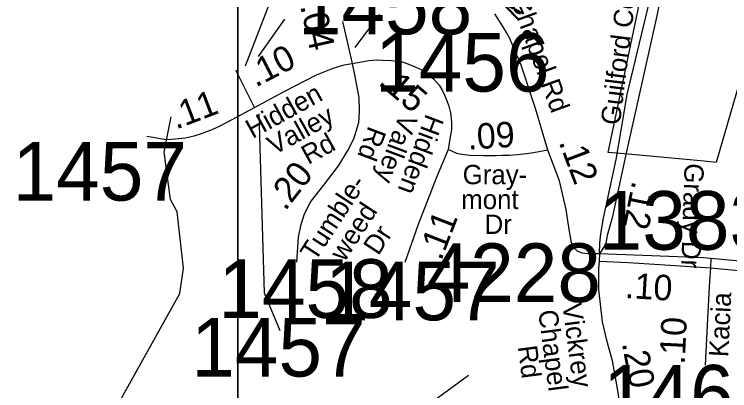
# Model space of a CAD drawing. Extents: x 1662474 to 1856135, y 779280 to 917889.
# Drawn here: x 1729937 to 1733452, y 814512 to 816361 of the extents above; entities that cross this region are included whole.
import ezdxf

# ---------------------------------------------------------------- set-up
doc = ezdxf.new("R2010")
doc.units = 0
for name, color, linetype in [('Cogo Default Point CELL', 7, 'Continuous'), ('Exist Boundary Political City Limit New', 7, 'Continuous'), ('Exist Hydrographic Misc Water Feature', 7, 'Continuous'), ('Exist Road Non-System Type 51 Label', 7, 'Continuous'), ('Exist Road Secondary Mileage Tenths English Label', 7, 'Continuous'), ('Exist Road Secondary Type 51 Attributed', 7, 'Continuous'), ('Exist Road Secondary Type 51 Divided Attributed', 7, 'Continuous'), ('Exist Road Secondary Type 51 Label', 7, 'Continuous'), ('Map Preparation Boundary City Limit Buffer Line', 7, 'Continuous'), ('Map Preparation Inset Cut Line', 7, 'Continuous'), ('Prop DGN Element Guardrail', 7, 'Continuous')]:
    doc.layers.add(name, color=color, linetype=linetype)

msp = doc.modelspace()

# ---------------------------------------------------------------- linework, layer by layer
at = {"layer": 'Cogo Default Point CELL'}
for points in [[(1731072.8, 816107.2), (1731236.6, 816533.2), (1731274.8, 817630.9)], [(1731138.3, 815872.4), (1731165.6, 814993.1), (1731242.1, 814807.5)]]:
    msp.add_lwpolyline(points, dxfattribs=at)
at = {"layer": 'Exist Boundary Political City Limit New'}
msp.add_lwpolyline([(1733668, 816603.2), (1733386.4, 815633.6), (1733326.4, 815639.3), (1732954, 815674.4), (1732856, 815682.4), (1733072, 816712.9), (1733076.2, 816773.1), (1732820.9, 816821.8), (1732838.5, 817027.9), (1732792.5, 817029.7), (1732775.6, 817170), (1732741.9, 817451.4), (1732722.6, 817611.5), (1732698.4, 817636.2), (1732089.5, 817563.6), (1732092.1, 817379.3), (1731424.5, 817349.1), (1731570.5, 818275.9), (1731654.2, 818976.3), (1731727.5, 819425.8)], dxfattribs=at)
at = {"layer": 'Exist Hydrographic Misc Water Feature'}
for points in [[(1727971.5, 810729.3), (1727953.4, 810973.9), (1727904.4, 811132.5), (1727891.5, 811483.9), (1727967.5, 811607.1), (1728122.6, 812112.7), (1728249.5, 812336.6), (1728392.4, 812455.2), (1729036.5, 812740.7), (1729322.5, 813027.1), (1729649.6, 813207.5), (1729955.5, 813788.8), (1730232.6, 814062.2), (1730750.5, 814990.4), (1730768.6, 815114.7), (1730737.6, 815391.1), (1730704.6, 815450.9), (1730673.6, 815684.5), (1730708.5, 815857.7)], [(1731972, 814444.6), (1732137.3, 814565.1), (1732169.5, 814588.8)]]:
    msp.add_lwpolyline(points, dxfattribs=at)
at = {"layer": 'Exist Road Secondary Type 51 Attributed'}
msp.add_line((1731550.5, 816325.2), (1731596.6, 816119.1), dxfattribs=at)
for points in [[(1733144.2, 816603.9), (1733095.1, 816353.3), (1732942.8, 815671.5), (1732874.4, 815360.6), (1732850.2, 815274.8), (1732844.3, 815237.5), (1732840.3, 815228.4), (1732813.3, 815184.4)], [(1732813.3, 815184.4), (1732813.5, 815238.9), (1732818.7, 815282.2), (1732832.6, 815359.8), (1732893.9, 815648.2), (1732918.9, 815792), (1732949.3, 815966.4), (1733059.9, 816431)], [(1732559.2, 815694.2), (1732498.9, 815898.2), (1732427.4, 816110.5), (1732390.7, 816197.6), (1732371.4, 816242.5), (1732355.9, 816270.6), (1732336.3, 816304.5), (1732298.1, 816363.1)], [(1731596.6, 816119.1), (1731652.6, 816128.4), (1731678.6, 816134.1), (1731718.4, 816136.3), (1731748.6, 816135.7), (1731788.5, 816133.2), (1731820.7, 816130.9), (1731842.6, 816126.5), (1731862.1, 816120.6), (1731898.3, 816106.4), (1731936, 816090.2), (1731958.1, 816077.2), (1731996.5, 816044.6), (1732024.1, 816012.5), (1732037.1, 815991.3), (1732052.9, 815961.1), (1732064.8, 815932.6), (1732071.5, 815910.2), (1732080.1, 815876.8), (1732085.7, 815831.1), (1732085.2, 815793), (1732079, 815759), (1732068.5, 815696.9)], [(1731117.2, 815903), (1731262.6, 815980.9), (1731422.5, 816063.5), (1731503.4, 816096.6), (1731558.6, 816113.1), (1731596.6, 816119.1)], [(1731596.6, 816119.1), (1731608, 816063.1), (1731630.6, 815952.3), (1731632.4, 815884.7), (1731628.7, 815828.3), (1731615.5, 815785.1), (1731604.3, 815747.6), (1731578, 815696.9), (1731529.1, 815616.1), (1731453.9, 815520.3), (1731393.8, 815443.4), (1731361.9, 815379.5), (1731343.1, 815321.3), (1731331.8, 815266.8), (1731324.3, 815142.9)], [(1731117.2, 815903), (1731024.8, 816085.7)], [(1730588.5, 815761.5), (1730684.4, 815746.7), (1730728.1, 815748.4), (1730776.1, 815754), (1730820.6, 815763.6), (1730856.3, 815775), (1730908.6, 815795), (1730949.3, 815813.5), (1731032.9, 815857.8), (1731117.2, 815903)], [(1732068.5, 815696.9), (1732009.2, 815555.6), (1731921.5, 815328.3), (1731856, 815141.2)], [(1732559.2, 815694.2), (1732488.6, 815679.6), (1732453.4, 815675), (1732409.7, 815670.6), (1732369.3, 815667.3), (1732334.1, 815667.2), (1732302.2, 815665.2), (1732242.2, 815665.8), (1732176.2, 815668.1), (1732137.6, 815671.5), (1732124.2, 815673.7), (1732112.1, 815676.6), (1732068.5, 815696.9)], [(1732813.3, 815184.4), (1732757.3, 815183.7), (1732728.9, 815187.3), (1732705.5, 815196.5), (1732684.2, 815216.3), (1732674.6, 815240.4), (1732664, 815304.6), (1732648.7, 815402.5), (1732616, 815543.1), (1732559.2, 815694.2)], [(1732813.3, 815184.4), (1732811.7, 815148.1)], [(1732811.7, 815148.1), (1732808.4, 815112.1), (1732807.7, 815008.6), (1732825.9, 814850.5), (1732847.5, 814760.5), (1732874.1, 814660.3), (1732903.3, 814503.7), (1732922.3, 814367.1), (1732934.6, 814097.4)], [(1733359.9, 815161.9), (1733357.9, 815115.6)], [(1733357.9, 815115.6), (1733353.3, 815050), (1733345.7, 814897.7), (1733331.4, 814637.7)]]:
    msp.add_lwpolyline(points, dxfattribs=at)
at = {"layer": 'Exist Road Secondary Type 51 Divided Attributed'}
for points in [[(1733359.9, 815161.9), (1733324.1, 815165.4), (1732813.3, 815184.4)], [(1732811.7, 815148.1), (1732953.4, 815141.3), (1733109.5, 815131.9), (1733357.9, 815115.6)], [(1733828.7, 815125.5), (1733777.7, 815129.5), (1733554.1, 815143.2), (1733359.9, 815161.9)], [(1733357.9, 815115.6), (1733550.4, 815098.3), (1733822.1, 815079.6)]]:
    msp.add_lwpolyline(points, dxfattribs=at)
at = {"layer": 'Exist Road Secondary Type 51 Label'}
for points in [[(1731731.1, 816360.1), (1731610.9, 816196.9)], [(1731265, 816336.1), (1731135.2, 816153.6)], [(1731265, 816336.1), (1731135.2, 816153.6)]]:
    msp.add_lwpolyline(points, dxfattribs=at)
at = {"layer": 'Map Preparation Boundary City Limit Buffer Line'}
msp.add_lwpolyline([(1733668, 816603.2), (1733386.4, 815633.6), (1733326.4, 815639.3), (1732954, 815674.4), (1732856, 815682.4), (1733072, 816712.9), (1733076.2, 816773.1), (1732820.9, 816821.8), (1732838.5, 817027.9), (1732792.5, 817029.7), (1732775.6, 817170), (1732741.9, 817451.4), (1732722.6, 817611.5), (1732698.4, 817636.2), (1732089.5, 817563.6), (1732092.1, 817379.3), (1731424.5, 817349.1), (1731570.5, 818275.9), (1731654.2, 818976.3), (1731727.5, 819425.8)], dxfattribs=at)
at = {"layer": 'Map Preparation Inset Cut Line'}
for points in [[(1731035.7, 782767.4), (1668486.3, 782767.4), (1668486.3, 826588.1), (1731035.7, 826588.1)], [(1793585.1, 782767.4), (1731035.7, 782767.4), (1731035.7, 826588.1), (1793585.1, 826588.1)]]:
    msp.add_lwpolyline(points, close=True, dxfattribs=at)

# ---------------------------------------------------------------- texts
at = {"layer": 'Cogo Default Point CELL'}
for s, p in [('1458', (1731330.5, 816262.5)), ('1456', (1731710.3, 815981.3)), ('1457', (1729928.6, 815446)), ('1383', (1732808.7, 815204.5)), ('4228', (1731963, 814947.9)), ('1458', (1730939.4, 814869.7)), ('1457', (1731465, 814858.1)), ('1457', (1730806.4, 814582)), ('1469', (1732829.8, 814350.8))]:
    msp.add_text(s, height=288, dxfattribs=at).set_placement(p)
at = {"layer": 'Exist Road Non-System Type 51 Label'}
for s, rotation, p in [('Guilford College Rd', 82.9517, (1732912.5, 815813.2)), ('Grady Dr', 268.0919, (1733231, 815630.3))]:
    msp.add_text(s, height=95, rotation=rotation, dxfattribs=at).set_placement(p)
at = {"layer": 'Exist Road Secondary Mileage Tenths English Label'}
for s, rotation, p in [('.15', 319.6707, (1731720.8, 816020.4)), ('.09', 3.584, (1732167.3, 815695.9)), ('.12', 258.815, (1732974.5, 815546.6)), ('.11', 68.9017, (1732034.8, 815146.8)), ('.10', 356.5453, (1732935.3, 814967.9)), ('.10', 87.1878, (1733231, 814639.1))]:
    msp.add_text(s, height=125, rotation=rotation, dxfattribs=at).set_placement(p)
at = {"layer": 'Exist Road Secondary Type 51 Label'}
for s, rotation, p in [('Vickrey Chapel Rd', 290.0268, (1732218.2, 816857.5)), ('Memorial Ln', 44.1069, (1732401.8, 816325.6)), ('Hidden ', 28.9538, (1731107.7, 815747.8)), ('Valley', 28.9538, (1731214.2, 815667.3)), ('Hidden', 249.4546, (1731961, 815875.9)), (' Valley', 249.4546, (1731843.9, 815910.9)), (' Rd', 28.9538, (1731350.5, 815603.3)), (' Rd', 249.4546, (1731690.6, 815849.6)), ('Tumble-', 56.9325, (1731415.1, 815142.8)), ('weed ', 56.9325, (1731559.5, 815141.1)), ('Dr', 56.9325, (1731725.5, 815172.4)), ('Kacia ', 87.0806, (1733444.6, 814675.8)), ('Vickrey ', 277.4272, (1732629.8, 814936.6)), ('Chapel ', 277.4272, (1732511.1, 814904)), ('Rd', 277.4272, (1732410.8, 814729))]:
    msp.add_text(s, height=95, rotation=rotation, dxfattribs=at).set_placement(p)
for s, p in [('Gray-', (1732140.1, 815526.2)), ('mont ', (1732132.9, 815404.2)), ('Dr', (1732248, 815282.2))]:
    msp.add_text(s, height=95, dxfattribs=at).set_placement(p)
at = {"layer": 'Prop DGN Element Guardrail'}
for s, rotation, p in [('.04', 282.6079, (1731341.3, 816401.7)), ('.10', 27.3379, (1731123.5, 816000.3)), ('.11', 20.9274, (1730731.7, 815794.2)), ('.12', 290.6007, (1732611.2, 815733.5)), ('.20', 51.8779, (1731267.9, 815391.3)), ('.20', 280.5572, (1732921.9, 814745.4))]:
    msp.add_text(s, height=125, rotation=rotation, dxfattribs=at).set_placement(p)

doc.saveas('drawing.dxf')
